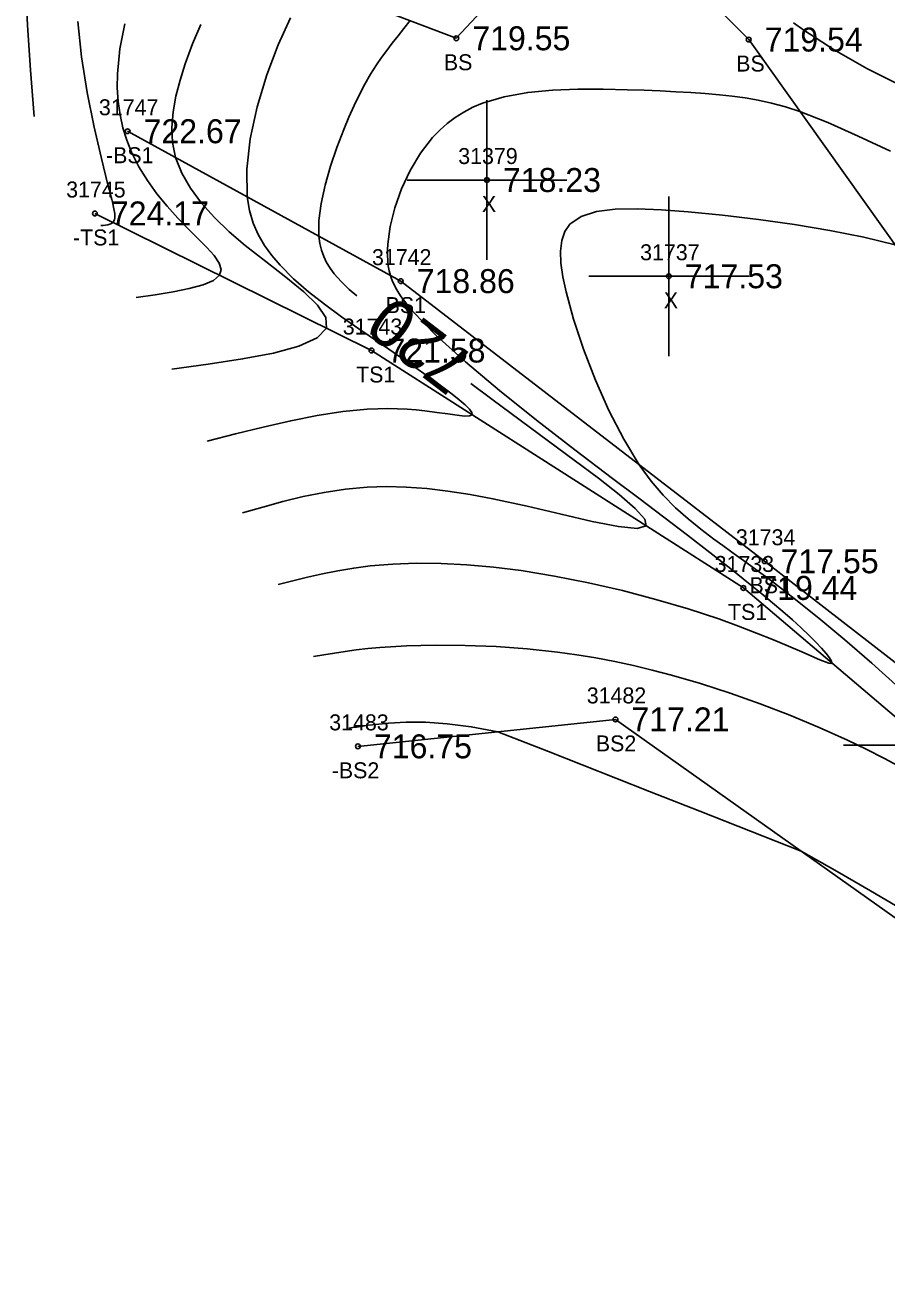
# Model space of a CAD drawing. Extents: x 1376587 to 1378239, y 1000335 to 1003031.
# Drawn here: x 1377007 to 1377060.9, y 1001980 to 1002057.8 of the extents above; entities that cross this region are included whole.
import ezdxf

# ---------------------------------------------------------------- set-up
doc = ezdxf.new("R2010")
doc.units = 0
for name, color, linetype in [('RD_DTM_BkLn2', 7, 'Continuous'), ('RD_DTM_BkLn_txCode', 7, 'Continuous'), ('RD_DTM_Major1', 7, 'Continuous'), ('RD_DTM_Major1_Lbl', 7, 'Continuous'), ('RD_DTM_Minor1', 7, 'Continuous'), ('RD_EX_Misc', 7, 'Continuous'), ('RD_EX_Misc_txCode', 7, 'Continuous'), ('RD_EX_TX_Misc_ELEV', 7, 'Continuous'), ('RD_SMD_Locator', 7, 'Continuous')]:
    doc.layers.add(name, color=color, linetype=linetype)

msp = doc.modelspace()

# ---------------------------------------------------------------- linework, layer by layer
at = {"layer": 'RD_DTM_BkLn2'}
for points in [[(1377083.678, 1002016.815), (1377075.938, 1002029.384), (1377065.46, 1002038.372), (1377052.271, 1002056.869), (1377042.811, 1002066.409), (1377033.979, 1002056.948), (1377025.546, 1002060.176), (1377009.284, 1002065.352)], [(1377072.391, 1002009.404), (1377053.266, 1002024.229), (1377030.498, 1002041.755), (1377013.412, 1002051.132)], [(1377070.54, 1002006.776), (1377051.937, 1002022.56), (1377028.67, 1002037.413), (1377011.364, 1002045.988)], [(1377092.351, 1001980.005), (1377043.936, 1002014.334), (1377027.822, 1002012.65)]]:
    msp.add_lwpolyline(points, dxfattribs=at)
at = {"layer": 'RD_DTM_Major1'}
for points in [[(1377017.307, 1002068.675), (1377015.369, 1002068.406), (1377013.537, 1002068.205), (1377011.896, 1002068.065), (1377010.499, 1002067.975), (1377010.006, 1002067.949), (1377009.561, 1002067.92), (1377009.161, 1002067.877), (1377008.802, 1002067.811), (1377008.484, 1002067.711), (1377008.201, 1002067.566), (1377008.015, 1002067.426), (1377007.846, 1002067.254), (1377007.695, 1002067.049), (1377007.56, 1002066.807), (1377007.44, 1002066.527), (1377007.337, 1002066.207), (1377007.079, 1002064.704), (1377006.983, 1002062.734), (1377007.016, 1002060.39), (1377007.147, 1002057.767), (1377007.343, 1002054.957), (1377007.571, 1002052.053)], [(1377031.089, 1002058.054), (1377030.702, 1002057.56), (1377030.33, 1002057.091), (1377029.973, 1002056.637), (1377029.63, 1002056.19), (1377029.3, 1002055.741), (1377028.983, 1002055.28), (1377028.612, 1002054.694), (1377028.257, 1002054.075), (1377027.914, 1002053.422), (1377027.581, 1002052.733), (1377027.257, 1002052.006), (1377026.939, 1002051.238), (1377026.509, 1002050.111), (1377026.114, 1002048.941), (1377025.777, 1002047.764), (1377025.526, 1002046.617), (1377025.385, 1002045.538), (1377025.379, 1002044.564), (1377025.438, 1002044.111), (1377025.539, 1002043.691), (1377025.681, 1002043.296), (1377025.863, 1002042.923), (1377026.084, 1002042.564), (1377026.344, 1002042.215), (1377026.775, 1002041.726), (1377027.279, 1002041.235), (1377027.747, 1002040.826)], [(1377101.587, 1002043.829), (1377101.154, 1002044.013), (1377100.415, 1002044.318), (1377099.559, 1002044.641), (1377097.054, 1002045.418), (1377094.001, 1002046.193), (1377090.576, 1002046.95), (1377086.957, 1002047.676), (1377083.319, 1002048.354), (1377079.841, 1002048.97), (1377077.825, 1002049.318), (1377075.915, 1002049.655), (1377074.087, 1002050), (1377072.317, 1002050.37), (1377070.582, 1002050.785), (1377068.858, 1002051.263), (1377066.499, 1002052.038), (1377064.156, 1002052.944), (1377061.867, 1002053.959), (1377059.673, 1002055.063), (1377057.612, 1002056.235), (1377055.725, 1002057.453), (1377055.068, 1002057.919)], [(1377034.892, 1002035.354), (1377036.21, 1002034.364), (1377037.968, 1002033.052), (1377039.751, 1002031.733), (1377041.36, 1002030.55), (1377042.865, 1002029.426), (1377044.169, 1002028.407), (1377045.17, 1002027.538), (1377045.768, 1002026.867), (1377045.864, 1002026.437), (1377045.299, 1002026.276), (1377044.125, 1002026.398), (1377042.488, 1002026.724), (1377040.535, 1002027.175), (1377038.414, 1002027.674), (1377036.27, 1002028.141), (1377034.835, 1002028.409), (1377033.455, 1002028.621), (1377032.127, 1002028.775), (1377030.845, 1002028.869), (1377029.607, 1002028.9), (1377028.407, 1002028.866), (1377027.036, 1002028.741), (1377025.703, 1002028.539), (1377024.403, 1002028.274), (1377023.125, 1002027.962), (1377021.864, 1002027.618), (1377020.61, 1002027.259)]]:
    msp.add_lwpolyline(points, dxfattribs=at)
at = {"layer": 'RD_DTM_Minor1'}
for points in [[(1377023.61, 1002058.231), (1377022.827, 1002056.54), (1377022.115, 1002054.653), (1377021.521, 1002052.664), (1377021.089, 1002050.667), (1377020.866, 1002048.756), (1377020.897, 1002047.024), (1377021.04, 1002046.168), (1377021.269, 1002045.386), (1377021.581, 1002044.664), (1377021.968, 1002043.991), (1377022.427, 1002043.356), (1377022.95, 1002042.747), (1377023.791, 1002041.908), (1377024.728, 1002041.095), (1377025.738, 1002040.304), (1377026.798, 1002039.531), (1377027.884, 1002038.774), (1377029.748, 1002037.501), (1377030.505, 1002036.981), (1377031.236, 1002036.473), (1377031.936, 1002035.981), (1377032.595, 1002035.509), (1377033.208, 1002035.061), (1377033.717, 1002034.678), (1377034.162, 1002034.326), (1377034.528, 1002034.013), (1377034.794, 1002033.749), (1377034.945, 1002033.54), (1377034.961, 1002033.397), (1377034.806, 1002033.319), (1377034.485, 1002033.313), (1377034.022, 1002033.362), (1377033.44, 1002033.445), (1377032.764, 1002033.545), (1377032.017, 1002033.642), (1377031.468, 1002033.699), (1377030.897, 1002033.742), (1377030.305, 1002033.771), (1377029.692, 1002033.782), (1377029.058, 1002033.774), (1377028.405, 1002033.744), (1377026.882, 1002033.595), (1377025.28, 1002033.346), (1377023.614, 1002033.017), (1377021.9, 1002032.628), (1377020.154, 1002032.2), (1377018.392, 1002031.752)], [(1377010.291, 1002057.998), (1377010.529, 1002055.794), (1377010.89, 1002053.552), (1377011.321, 1002051.389), (1377011.77, 1002049.425), (1377012.184, 1002047.779), (1377012.271, 1002047.45), (1377012.351, 1002047.146), (1377012.423, 1002046.865), (1377012.486, 1002046.608), (1377012.538, 1002046.375), (1377012.578, 1002046.166), (1377012.603, 1002045.996), (1377012.614, 1002045.846), (1377012.61, 1002045.714), (1377012.59, 1002045.601), (1377012.551, 1002045.506), (1377012.492, 1002045.429), (1377012.406, 1002045.365), (1377012.298, 1002045.317), (1377012.173, 1002045.283), (1377012.035, 1002045.26), (1377011.889, 1002045.242), (1377011.739, 1002045.229)], [(1377013.242, 1002057.852), (1377012.921, 1002056.279), (1377012.77, 1002054.732), (1377012.764, 1002053.844), (1377012.819, 1002052.985), (1377012.936, 1002052.154), (1377013.116, 1002051.351), (1377013.357, 1002050.573), (1377013.659, 1002049.82), (1377014.118, 1002048.916), (1377014.654, 1002048.049), (1377015.25, 1002047.222), (1377015.888, 1002046.437), (1377016.552, 1002045.696), (1377017.224, 1002044.999), (1377017.823, 1002044.406), (1377018.37, 1002043.856), (1377018.822, 1002043.349), (1377019.135, 1002042.889), (1377019.265, 1002042.479), (1377019.169, 1002042.121), (1377018.78, 1002041.793), (1377018.129, 1002041.519), (1377017.269, 1002041.286), (1377016.252, 1002041.085), (1377015.13, 1002040.906), (1377013.957, 1002040.736)], [(1377017.988, 1002057.82), (1377017.477, 1002056.596), (1377017.023, 1002055.352), (1377016.698, 1002054.337), (1377016.435, 1002053.334), (1377016.254, 1002052.346), (1377016.176, 1002051.374), (1377016.223, 1002050.42), (1377016.415, 1002049.484), (1377016.795, 1002048.511), (1377017.342, 1002047.561), (1377018.035, 1002046.634), (1377018.853, 1002045.728), (1377019.774, 1002044.845), (1377020.777, 1002043.983), (1377022.055, 1002042.973), (1377023.308, 1002042.006), (1377024.427, 1002041.094), (1377025.297, 1002040.249), (1377025.808, 1002039.485), (1377025.846, 1002038.812), (1377025.271, 1002038.199), (1377024.131, 1002037.687), (1377022.538, 1002037.255), (1377020.606, 1002036.884), (1377018.447, 1002036.554), (1377016.174, 1002036.244)], [(1377061.145, 1002049.878), (1377059.122, 1002050.825), (1377057.225, 1002051.677), (1377055.482, 1002052.366), (1377054.565, 1002052.664), (1377053.695, 1002052.899), (1377052.86, 1002053.08), (1377052.049, 1002053.218), (1377051.247, 1002053.324), (1377050.443, 1002053.408), (1377049.554, 1002053.485), (1377048.643, 1002053.55), (1377047.707, 1002053.606), (1377046.739, 1002053.652), (1377045.737, 1002053.692), (1377044.695, 1002053.727), (1377043.162, 1002053.764), (1377041.583, 1002053.766), (1377039.998, 1002053.707), (1377038.449, 1002053.558), (1377036.975, 1002053.294), (1377035.619, 1002052.886), (1377035.015, 1002052.63), (1377034.447, 1002052.334), (1377033.913, 1002051.997), (1377033.411, 1002051.619), (1377032.939, 1002051.2), (1377032.497, 1002050.739), (1377031.737, 1002049.761), (1377031.083, 1002048.674), (1377030.543, 1002047.519), (1377030.125, 1002046.338), (1377029.837, 1002045.172), (1377029.686, 1002044.06), (1377029.668, 1002043.709), (1377029.668, 1002043.369), (1377029.686, 1002043.038), (1377029.723, 1002042.718), (1377029.781, 1002042.406), (1377029.862, 1002042.104), (1377029.912, 1002041.951), (1377029.969, 1002041.8), (1377030.032, 1002041.65), (1377030.102, 1002041.501), (1377030.178, 1002041.353), (1377030.261, 1002041.204), (1377030.39, 1002040.992), (1377030.533, 1002040.778), (1377030.691, 1002040.561), (1377030.862, 1002040.34), (1377031.047, 1002040.114), (1377031.246, 1002039.882), (1377032.701, 1002038.384), (1377034.55, 1002036.709), (1377036.687, 1002034.916), (1377039.004, 1002033.062), (1377041.397, 1002031.207), (1377043.757, 1002029.408), (1377045.394, 1002028.168), (1377046.955, 1002026.985), (1377048.437, 1002025.858), (1377049.835, 1002024.784), (1377051.148, 1002023.76), (1377052.371, 1002022.785), (1377053.09, 1002022.197), (1377053.77, 1002021.629), (1377054.408, 1002021.083), (1377055.003, 1002020.559), (1377055.55, 1002020.06), (1377056.049, 1002019.588), (1377056.469, 1002019.171), (1377056.832, 1002018.791), (1377057.125, 1002018.459), (1377057.337, 1002018.186), (1377057.455, 1002017.985), (1377057.468, 1002017.867), (1377057.407, 1002017.838), (1377057.288, 1002017.853), (1377057.115, 1002017.907), (1377056.89, 1002017.995), (1377056.617, 1002018.111), (1377056.298, 1002018.252), (1377055.6, 1002018.559), (1377054.771, 1002018.917), (1377053.823, 1002019.315), (1377052.77, 1002019.739), (1377051.624, 1002020.178), (1377050.399, 1002020.619), (1377048.485, 1002021.247), (1377046.464, 1002021.842), (1377044.372, 1002022.391), (1377042.246, 1002022.882), (1377040.12, 1002023.304), (1377038.033, 1002023.644), (1377036.303, 1002023.861), (1377034.631, 1002024.011), (1377033.02, 1002024.093), (1377031.474, 1002024.108), (1377029.996, 1002024.056), (1377028.59, 1002023.937), (1377027.562, 1002023.802), (1377026.57, 1002023.634), (1377025.609, 1002023.44), (1377024.669, 1002023.226), (1377023.745, 1002023), (1377022.828, 1002022.767)], [(1377061.428, 1002044.026), (1377059.473, 1002044.497), (1377057.355, 1002044.92), (1377055.136, 1002045.292), (1377052.878, 1002045.612), (1377050.642, 1002045.879), (1377048.49, 1002046.093), (1377046.826, 1002046.222), (1377045.292, 1002046.285), (1377043.919, 1002046.255), (1377042.74, 1002046.103), (1377041.786, 1002045.801), (1377041.089, 1002045.321), (1377040.763, 1002044.857), (1377040.57, 1002044.292), (1377040.495, 1002043.63), (1377040.526, 1002042.873), (1377040.648, 1002042.026), (1377040.847, 1002041.092), (1377041.317, 1002039.367), (1377041.938, 1002037.496), (1377042.683, 1002035.565), (1377043.529, 1002033.66), (1377044.45, 1002031.866), (1377045.422, 1002030.267), (1377046.163, 1002029.248), (1377046.919, 1002028.359), (1377047.689, 1002027.576), (1377048.475, 1002026.874), (1377049.275, 1002026.229), (1377050.092, 1002025.616), (1377050.65, 1002025.21), (1377051.219, 1002024.801), (1377051.804, 1002024.382), (1377052.409, 1002023.946), (1377053.038, 1002023.487), (1377053.697, 1002022.998), (1377055.127, 1002021.9), (1377056.667, 1002020.667), (1377058.29, 1002019.314), (1377059.971, 1002017.855), (1377061.682, 1002016.304)], [(1377061.859, 1002011.314), (1377060.76, 1002011.894), (1377059.628, 1002012.468), (1377058.462, 1002013.031), (1377056.686, 1002013.831), (1377054.855, 1002014.593), (1377052.991, 1002015.309), (1377051.118, 1002015.971), (1377049.258, 1002016.573), (1377047.433, 1002017.107), (1377046.239, 1002017.424), (1377045.06, 1002017.709), (1377043.888, 1002017.962), (1377042.711, 1002018.185), (1377041.52, 1002018.379), (1377040.304, 1002018.545), (1377038.405, 1002018.746), (1377036.469, 1002018.886), (1377034.537, 1002018.965), (1377032.651, 1002018.983), (1377030.853, 1002018.94), (1377029.186, 1002018.836), (1377028.434, 1002018.764), (1377027.715, 1002018.681), (1377027.024, 1002018.587), (1377026.353, 1002018.487), (1377025.696, 1002018.382), (1377025.045, 1002018.274)], [(1377061.819, 1002002.478), (1377059.89, 1002003.606), (1377057.809, 1002004.83), (1377055.547, 1002006.101), (1377052.385, 1002007.345), (1377049.223, 1002008.589), (1377046.06, 1002009.833), (1377039.736, 1002012.321), (1377036.574, 1002013.565), (1377034.913, 1002013.877), (1377033.413, 1002014.068), (1377032.058, 1002014.157), (1377030.835, 1002014.162), (1377029.728, 1002014.103), (1377028.724, 1002013.998), (1377028.471, 1002013.965), (1377028.223, 1002013.931), (1377027.979, 1002013.895), (1377027.739, 1002013.858), (1377027.5, 1002013.82), (1377027.263, 1002013.782)]]:
    msp.add_lwpolyline(points, dxfattribs=at)
at = {"layer": 'RD_EX_Misc'}
for p, q in [((1377035.894, 1002043.081), (1377035.894, 1002053.081)), ((1377030.894, 1002048.081), (1377040.894, 1002048.081)), ((1377047.276, 1002037.06), (1377047.276, 1002047.06)), ((1377042.276, 1002042.06), (1377052.276, 1002042.06)), ((1377058.21, 1002012.727), (1377068.21, 1002012.727))]:
    msp.add_line(p, q, dxfattribs=at)
at = {"layer": 'RD_SMD_Locator'}
for centre in [(1377033.979, 1002056.948), (1377052.271, 1002056.869), (1377013.412, 1002051.132), (1377035.894, 1002048.081), (1377011.364, 1002045.988), (1377030.498, 1002041.755), (1377047.276, 1002042.06), (1377028.67, 1002037.413), (1377053.266, 1002024.229), (1377051.937, 1002022.56), (1377043.936, 1002014.334), (1377027.822, 1002012.65)]:
    msp.add_circle(centre, 0.15, dxfattribs=at)

# ---------------------------------------------------------------- texts
at = {"layer": 'RD_DTM_BkLn_txCode'}
for s, p in [('BS', (1377033.199, 1002054.948)), ('BS', (1377051.491, 1002054.869)), ('31747', (1377011.617, 1002052.132)), ('-BS1', (1377012.058, 1002049.132)), ('31745', (1377009.569, 1002046.988)), ('-TS1', (1377009.994, 1002043.988)), ('31742', (1377028.703, 1002042.755)), ('BS1', (1377029.553, 1002039.755)), ('31743', (1377026.875, 1002038.413)), ('TS1', (1377027.709, 1002035.413)), ('31734', (1377051.471, 1002025.229)), ('31733', (1377050.142, 1002023.56)), ('BS1', (1377052.321, 1002022.229)), ('TS1', (1377050.976, 1002020.56)), ('31482', (1377042.141, 1002015.334)), ('31483', (1377026.027, 1002013.65)), ('BS2', (1377042.708, 1002012.334)), ('-BS2', (1377026.184, 1002010.65))]:
    msp.add_text(s, height=1, dxfattribs=at).set_placement(p)
at = {"layer": 'RD_DTM_Major1_Lbl'}
msp.add_text('720', height=3, rotation=142.55042, dxfattribs=at).set_placement((1377035.308, 1002036.888))
at = {"layer": 'RD_EX_Misc_txCode'}
for s, p in [('31379', (1377034.099, 1002049.081)), ('X', (1377035.579, 1002046.081)), ('31737', (1377045.481, 1002043.06)), ('X', (1377046.961, 1002040.06))]:
    msp.add_text(s, height=1, dxfattribs=at).set_placement(p)
at = {"layer": 'RD_EX_TX_Misc_ELEV'}
for s, p in [('719.55', (1377034.979, 1002056.198)), ('719.54', (1377053.271, 1002056.119)), ('722.67', (1377014.412, 1002050.382)), ('718.23', (1377036.894, 1002047.331)), ('724.17', (1377012.364, 1002045.238)), ('717.53', (1377048.276, 1002041.31)), ('718.86', (1377031.498, 1002041.005)), ('721.58', (1377029.67, 1002036.663)), ('717.55', (1377054.266, 1002023.479)), ('719.44', (1377052.937, 1002021.81)), ('717.21', (1377044.936, 1002013.584)), ('716.75', (1377028.822, 1002011.9))]:
    msp.add_text(s, height=1.5, dxfattribs=at).set_placement(p)

doc.saveas('drawing.dxf')
